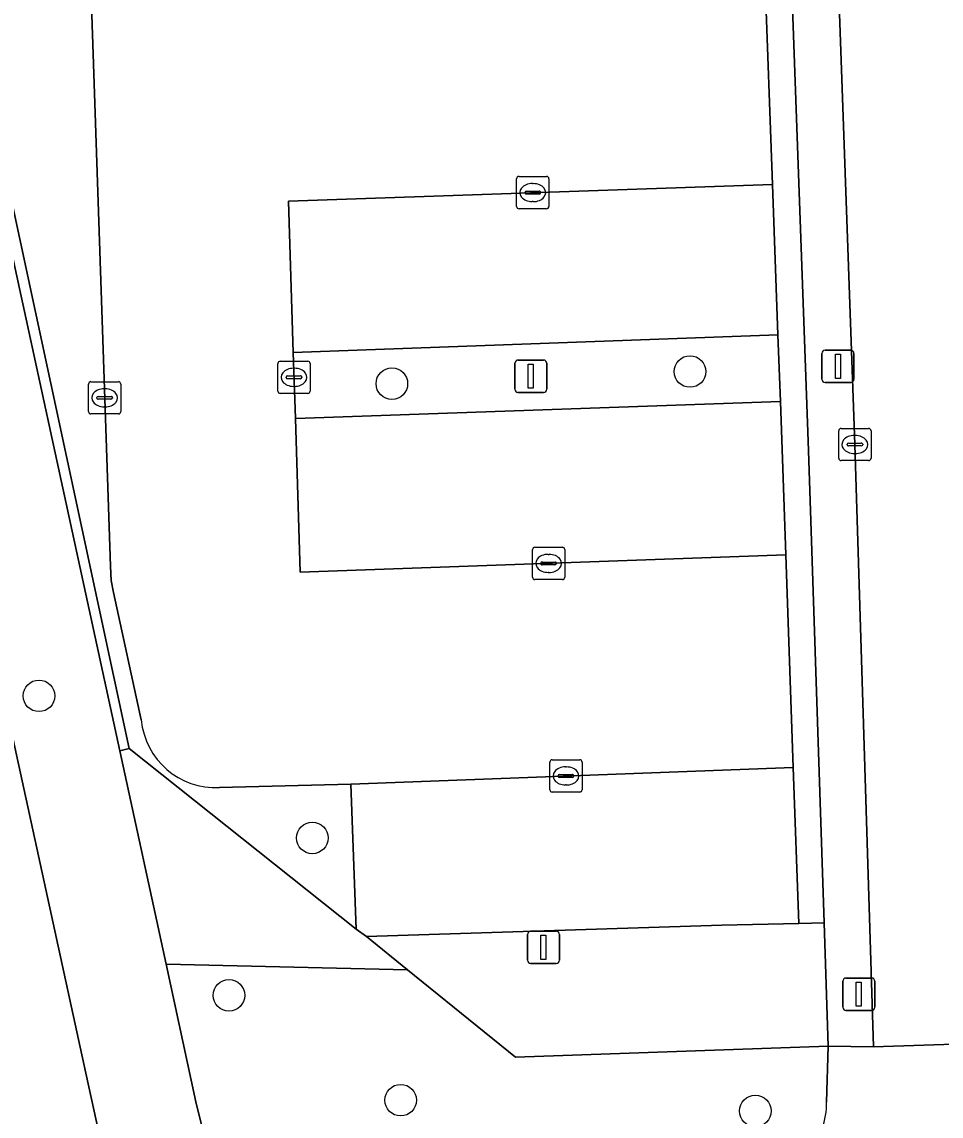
# Model space of a CAD drawing. Extents: x 160554 to 161248, y 385329 to 386506.
# Drawn here: x 160678.74 to 160707.22, y 386154.93 to 386188.82 of the extents above; entities that cross this region are included whole.
import ezdxf

# ---------------------------------------------------------------- set-up
doc = ezdxf.new("R2010")
doc.units = 0
for name, color, linetype in [('IMGEO_Boom', 7, 'Continuous'), ('IMGEO_Fietspad_gesloten', 7, 'Continuous'), ('IMGEO_Groenvoorziening', 7, 'Continuous'), ('IMGEO_Hek', 7, 'Continuous'), ('IMGEO_Kolk', 7, 'Continuous'), ('IMGEO_Lichtmast', 7, 'Continuous'), ('IMGEO_Parkeervlak_open', 7, 'Continuous'), ('IMGEO_Rijbaan_lokaal_open', 7, 'Continuous'), ('IMGEO_Voetpad_halfverhard', 7, 'Continuous'), ('IMGEO_Voetpad_open', 7, 'Continuous')]:
    doc.layers.add(name, color=color, linetype=linetype)

msp = doc.modelspace()

# ---------------------------------------------------------------- linework, layer by layer
at = {"layer": 'IMGEO_Boom'}
for centre in [(160699.44, 386177.989), (160690.205, 386177.611), (160679.276, 386167.945), (160687.743, 386163.546), (160685.157, 386158.668), (160690.48, 386155.423), (160701.463, 386155.09)]:
    msp.add_circle(centre, 0.489, dxfattribs=at)
at = {"layer": 'IMGEO_Fietspad_gesloten'}
msp.add_lwpolyline([(160641.966, 386323.62), (160643.596, 386315.414), (160643.877, 386313.806), (160645.105, 386307.819), (160648.32, 386293.399), (160656.97, 386253.702), (160657.325, 386252.075), (160665.689, 386213.767), (160666.031, 386212.183), (160672.12, 386183.978), (160672.525, 386182.104), (160677.596, 386158.614), (160678.108, 386156.246), (160678.703, 386153.321), (160679.188, 386151.516), (160679.518, 386150.026), (160681.583, 386140.477), (160682.341, 386136.704), (160684.879, 386136.929), (160684.225, 386139.98), (160681.409, 386153.159), (160681.391, 386153.241), (160680.724, 386156.257), (160647.574, 386308.43)], dxfattribs=at)
at = {"layer": 'IMGEO_Groenvoorziening'}
for points in [[(160681.198, 386222.804), (160683.381, 386224.39), (160680.218, 386228.572), (160680.16, 386230.191), (160669.925, 386229.827), (160668.443, 386229.774), (160682.065, 386166.311), (160689.096, 386160.719), (160688.938, 386165.211), (160684.87, 386165.106)], [(160682.443, 386167.205), (160681.578, 386171.141), (160681.508, 386171.52), (160681.486, 386171.962), (160680.7, 386195.146), (160679.894, 386218.632)], [(160703.721, 386157.092), (160694.032, 386156.754), (160690.69, 386159.463), (160683.212, 386159.631), (160684.136, 386155.374), (160684.409, 386154.243)], [(160703.669, 386155.362), (160703.721, 386157.092)]]:
    msp.add_lwpolyline(points, dxfattribs=at)
for points in [[(160682.065, 386166.311), (160668.443, 386229.774), (160667.987, 386229.758), (160681.777, 386166.241)], [(160683.212, 386159.631), (160690.69, 386159.463), (160689.421, 386160.492), (160689.096, 386160.719), (160682.065, 386166.311), (160681.777, 386166.241)], [(160703.721, 386157.092), (160703.593, 386160.914), (160702.806, 386160.896), (160700.426, 386160.839), (160689.421, 386160.492), (160690.69, 386159.463), (160694.032, 386156.754)]]:
    msp.add_lwpolyline(points, close=True, dxfattribs=at)
for centre, radius, start, end in [((160684.742, 386167.411), 2.308, 185.116, 273.174), ((160701.539, 386155.298), 2.131, 271.6314, 1.7277)]:
    msp.add_arc(centre, radius, start, end, dxfattribs=at)
at = {"layer": 'IMGEO_Hek'}
for points in [[(160682.065, 386166.311), (160668.443, 386229.774)], [(160682.065, 386166.311), (160689.096, 386160.719)], [(160689.421, 386160.492), (160690.69, 386159.463)], [(160690.69, 386159.463), (160694.032, 386156.754), (160703.721, 386157.092)]]:
    msp.add_lwpolyline(points, dxfattribs=at)
at = {"layer": 'IMGEO_Kolk'}
for p, q in [((160694.143, 386184.03), (160694.995, 386184.03)), ((160694.068, 386183.104), (160694.068, 386183.956)), ((160694.556, 386183.81), (160694.581, 386183.81)), ((160695.069, 386183.956), (160695.069, 386183.104)), ((160694.327, 386183.524), (160694.327, 386183.536)), ((160694.765, 386183.487), (160694.367, 386183.487)), ((160694.37, 386183.573), (160694.768, 386183.573)), ((160694.811, 386183.536), (160694.811, 386183.524)), ((160694.995, 386183.03), (160694.143, 386183.03)), ((160694.579, 386183.25), (160694.554, 386183.25)), ((160686.673, 386177.384), (160686.673, 386178.236)), ((160686.748, 386178.31), (160687.6, 386178.31)), ((160687.674, 386178.236), (160687.674, 386177.384)), ((160687.161, 386178.09), (160687.186, 386178.09)), ((160680.809, 386176.749), (160680.809, 386177.601)), ((160680.884, 386177.675), (160681.736, 386177.675)), ((160681.81, 386177.601), (160681.81, 386176.749)), ((160686.932, 386177.804), (160686.932, 386177.816)), ((160687.37, 386177.767), (160686.972, 386177.767)), ((160686.975, 386177.853), (160687.373, 386177.853)), ((160687.416, 386177.816), (160687.416, 386177.804)), ((160681.111, 386177.218), (160681.509, 386177.218)), ((160681.297, 386177.455), (160681.322, 386177.455)), ((160687.6, 386177.31), (160686.748, 386177.31)), ((160687.184, 386177.53), (160687.159, 386177.53)), ((160681.068, 386177.169), (160681.068, 386177.181)), ((160681.506, 386177.132), (160681.108, 386177.132)), ((160681.32, 386176.895), (160681.295, 386176.895)), ((160681.552, 386177.181), (160681.552, 386177.169)), ((160681.736, 386176.675), (160680.884, 386176.675)), ((160704.12, 386176.229), (160704.972, 386176.229)), ((160704.045, 386175.303), (160704.045, 386176.155)), ((160704.533, 386176.009), (160704.558, 386176.009)), ((160705.046, 386176.155), (160705.046, 386175.303)), ((160704.304, 386175.723), (160704.304, 386175.735)), ((160704.742, 386175.686), (160704.344, 386175.686)), ((160704.347, 386175.772), (160704.745, 386175.772)), ((160704.788, 386175.735), (160704.788, 386175.723)), ((160704.972, 386175.229), (160704.12, 386175.229)), ((160704.556, 386175.449), (160704.531, 386175.449)), ((160694.56, 386171.621), (160694.56, 386172.473)), ((160694.635, 386172.547), (160695.487, 386172.547)), ((160695.561, 386172.473), (160695.561, 386171.621)), ((160695.048, 386172.327), (160695.073, 386172.327)), ((160694.819, 386172.041), (160694.819, 386172.053)), ((160695.257, 386172.004), (160694.859, 386172.004)), ((160694.862, 386172.09), (160695.26, 386172.09)), ((160695.303, 386172.053), (160695.303, 386172.041)), ((160695.487, 386171.547), (160694.635, 386171.547)), ((160695.071, 386171.767), (160695.046, 386171.767)), ((160695.097, 386165.038), (160695.097, 386165.89)), ((160695.172, 386165.964), (160696.024, 386165.964)), ((160695.585, 386165.744), (160695.61, 386165.744)), ((160696.098, 386165.89), (160696.098, 386165.038)), ((160695.356, 386165.458), (160695.356, 386165.47)), ((160695.794, 386165.421), (160695.396, 386165.421)), ((160695.399, 386165.507), (160695.797, 386165.507)), ((160695.84, 386165.47), (160695.84, 386165.458)), ((160695.608, 386165.184), (160695.583, 386165.184)), ((160696.024, 386164.964), (160695.172, 386164.964))]:
    msp.add_line(p, q, dxfattribs=at)
for points in [[(160694.143, 386184.03), (160694.995, 386184.03)], [(160694.068, 386183.104), (160694.068, 386183.956)], [(160695.069, 386183.956), (160695.069, 386183.104)], [(160694.995, 386183.03), (160694.143, 386183.03)], [(160686.673, 386177.384), (160686.673, 386178.236)], [(160686.748, 386178.31), (160687.6, 386178.31)], [(160687.674, 386178.236), (160687.674, 386177.384)], [(160680.809, 386176.749), (160680.809, 386177.601)], [(160680.884, 386177.675), (160681.736, 386177.675)], [(160681.81, 386177.601), (160681.81, 386176.749)], [(160687.6, 386177.31), (160686.748, 386177.31)], [(160681.736, 386176.675), (160680.884, 386176.675)], [(160704.12, 386176.229), (160704.972, 386176.229)], [(160704.045, 386175.303), (160704.045, 386176.155)], [(160705.046, 386176.155), (160705.046, 386175.303)], [(160704.972, 386175.229), (160704.12, 386175.229)], [(160694.56, 386171.621), (160694.56, 386172.473)], [(160694.635, 386172.547), (160695.487, 386172.547)], [(160695.561, 386172.473), (160695.561, 386171.621)], [(160695.487, 386171.547), (160694.635, 386171.547)], [(160695.097, 386165.038), (160695.097, 386165.89)], [(160695.172, 386165.964), (160696.024, 386165.964)], [(160696.098, 386165.89), (160696.098, 386165.038)], [(160696.024, 386164.964), (160695.172, 386164.964)]]:
    msp.add_lwpolyline(points, dxfattribs=at)
for centre, radius, start, end in [((160694.145, 386183.954), 0.0765, 91.552, 178.448), ((160694.145, 386183.954), 0.0765, 91.552, 178.448), ((160694.993, 386183.954), 0.0765, 1.552, 88.448), ((160694.993, 386183.954), 0.0765, 1.552, 88.448), ((160694.367, 386183.533), 0.0403, 85.8775, 175.7526), ((160694.364, 386183.523), 0.0366, 178.938, 274.7102), ((160694.768, 386183.53), 0.043, 264.8664, 352.4533), ((160694.772, 386183.535), 0.0386, 1.7309, 96.639), ((160694.145, 386183.106), 0.0765, 181.552, 268.448), ((160694.145, 386183.106), 0.0765, 181.552, 268.448), ((160694.993, 386183.106), 0.0765, 271.552, 358.448), ((160694.993, 386183.106), 0.0765, 271.552, 358.448), ((160686.75, 386178.234), 0.0765, 91.552, 178.448), ((160686.75, 386178.234), 0.0765, 91.552, 178.448), ((160687.598, 386178.234), 0.0765, 1.552, 88.448), ((160687.598, 386178.234), 0.0765, 1.552, 88.448), ((160680.886, 386177.599), 0.0765, 91.552, 178.448), ((160680.886, 386177.599), 0.0765, 91.552, 178.448), ((160681.734, 386177.599), 0.0765, 1.552, 88.448), ((160681.734, 386177.599), 0.0765, 1.552, 88.448), ((160686.972, 386177.813), 0.0403, 85.8775, 175.7526), ((160686.969, 386177.803), 0.0366, 178.938, 274.7102), ((160687.373, 386177.81), 0.043, 264.8664, 352.4533), ((160687.377, 386177.815), 0.0386, 1.7309, 96.639), ((160681.108, 386177.178), 0.0403, 85.8775, 175.7526), ((160681.513, 386177.18), 0.0386, 1.7309, 96.639), ((160686.75, 386177.386), 0.0765, 181.552, 268.448), ((160686.75, 386177.386), 0.0765, 181.552, 268.448), ((160687.598, 386177.386), 0.0765, 271.552, 358.448), ((160687.598, 386177.386), 0.0765, 271.552, 358.448), ((160681.105, 386177.168), 0.0366, 178.938, 274.7102), ((160681.509, 386177.175), 0.043, 264.8664, 352.4533), ((160680.886, 386176.751), 0.0765, 181.552, 268.448), ((160680.886, 386176.751), 0.0765, 181.552, 268.448), ((160681.734, 386176.751), 0.0765, 271.552, 358.448), ((160681.734, 386176.751), 0.0765, 271.552, 358.448), ((160704.122, 386176.153), 0.0765, 91.552, 178.448), ((160704.122, 386176.153), 0.0765, 91.552, 178.448), ((160704.97, 386176.153), 0.0765, 1.552, 88.448), ((160704.97, 386176.153), 0.0765, 1.552, 88.448), ((160704.344, 386175.732), 0.0403, 85.8775, 175.7526), ((160704.341, 386175.722), 0.0366, 178.938, 274.7102), ((160704.745, 386175.729), 0.043, 264.8664, 352.4533), ((160704.749, 386175.734), 0.0386, 1.7309, 96.639), ((160704.122, 386175.305), 0.0765, 181.552, 268.448), ((160704.122, 386175.305), 0.0765, 181.552, 268.448), ((160704.97, 386175.305), 0.0765, 271.552, 358.448), ((160704.97, 386175.305), 0.0765, 271.552, 358.448), ((160694.637, 386172.471), 0.0765, 91.552, 178.448), ((160694.637, 386172.471), 0.0765, 91.552, 178.448), ((160695.485, 386172.471), 0.0765, 1.552, 88.448), ((160695.485, 386172.471), 0.0765, 1.552, 88.448), ((160694.859, 386172.05), 0.0403, 85.8775, 175.7526), ((160694.856, 386172.04), 0.0366, 178.938, 274.7102), ((160695.26, 386172.047), 0.043, 264.8664, 352.4533), ((160695.264, 386172.052), 0.0386, 1.7309, 96.639), ((160694.637, 386171.623), 0.0765, 181.552, 268.448), ((160694.637, 386171.623), 0.0765, 181.552, 268.448), ((160695.485, 386171.623), 0.0765, 271.552, 358.448), ((160695.485, 386171.623), 0.0765, 271.552, 358.448), ((160695.174, 386165.888), 0.0765, 91.552, 178.448), ((160695.174, 386165.888), 0.0765, 91.552, 178.448), ((160696.022, 386165.888), 0.0765, 1.552, 88.448), ((160696.022, 386165.888), 0.0765, 1.552, 88.448), ((160695.396, 386165.467), 0.0403, 85.8775, 175.7526), ((160695.393, 386165.457), 0.0366, 178.938, 274.7102), ((160695.797, 386165.464), 0.043, 264.8664, 352.4533), ((160695.801, 386165.469), 0.0386, 1.7309, 96.639), ((160695.174, 386165.04), 0.0765, 181.552, 268.448), ((160695.174, 386165.04), 0.0765, 181.552, 268.448), ((160696.022, 386165.04), 0.0765, 271.552, 358.448), ((160696.022, 386165.04), 0.0765, 271.552, 358.448)]:
    msp.add_arc(centre, radius, start, end, dxfattribs=at)
for centre, major_axis, ratio, start_param, end_param in [((160694.555, 386183.53), (-0.387, 0.002), 0.722429, 4.712389, 7.853982), ((160694.58, 386183.53), (-0.39, 0.002), 0.717154, 1.570796, 4.712389), ((160687.16, 386177.81), (-0.387, 0.002), 0.722429, 4.712389, 7.853982), ((160687.185, 386177.81), (-0.39, 0.002), 0.717154, 1.570796, 4.712389), ((160681.296, 386177.175), (-0.387, 0.002), 0.722429, 4.712389, 7.853982), ((160681.321, 386177.175), (-0.39, 0.002), 0.717154, 1.570796, 4.712389), ((160704.532, 386175.729), (-0.387, 0.002), 0.722429, 4.712389, 7.853982), ((160704.557, 386175.729), (-0.39, 0.002), 0.717154, 1.570796, 4.712389), ((160695.047, 386172.047), (-0.387, 0.002), 0.722429, 4.712389, 7.853982), ((160695.072, 386172.047), (-0.39, 0.002), 0.717154, 1.570796, 4.712389), ((160695.584, 386165.464), (-0.387, 0.002), 0.722429, 4.712389, 7.853982), ((160695.609, 386165.464), (-0.39, 0.002), 0.717154, 1.570796, 4.712389)]:
    msp.add_ellipse(centre, major_axis=major_axis, ratio=ratio, start_param=start_param, end_param=end_param, dxfattribs=at)
at = {"layer": 'IMGEO_Lichtmast'}
for p, q in [((160703.627, 386178.651), (160704.417, 386178.651)), ((160704.417, 386178.651), (160703.627, 386178.651)), ((160694.011, 386177.444), (160694.011, 386178.244)), ((160694.011, 386178.244), (160694.011, 386177.444)), ((160694.111, 386178.344), (160694.901, 386178.344)), ((160694.901, 386178.344), (160694.111, 386178.344)), ((160695.001, 386178.244), (160695.001, 386177.444)), ((160695.001, 386177.444), (160695.001, 386178.244)), ((160703.527, 386177.751), (160703.527, 386178.551)), ((160703.527, 386178.551), (160703.527, 386177.751)), ((160704.517, 386178.551), (160704.517, 386177.751)), ((160704.517, 386177.751), (160704.517, 386178.551)), ((160704.417, 386177.651), (160703.627, 386177.651)), ((160703.627, 386177.651), (160704.417, 386177.651)), ((160694.901, 386177.344), (160694.111, 386177.344)), ((160694.111, 386177.344), (160694.901, 386177.344)), ((160694.504, 386160.657), (160695.294, 386160.657)), ((160695.294, 386160.657), (160694.504, 386160.657)), ((160694.404, 386159.757), (160694.404, 386160.557)), ((160694.404, 386160.557), (160694.404, 386159.757)), ((160695.394, 386160.557), (160695.394, 386159.757)), ((160695.394, 386159.757), (160695.394, 386160.557)), ((160695.294, 386159.657), (160694.504, 386159.657)), ((160694.504, 386159.657), (160695.294, 386159.657)), ((160704.171, 386158.305), (160704.171, 386159.105)), ((160704.171, 386159.105), (160704.171, 386158.305)), ((160704.271, 386159.205), (160705.061, 386159.205)), ((160705.061, 386159.205), (160704.271, 386159.205)), ((160705.161, 386159.105), (160705.161, 386158.305)), ((160705.161, 386158.305), (160705.161, 386159.105)), ((160705.061, 386158.205), (160704.271, 386158.205)), ((160704.271, 386158.205), (160705.061, 386158.205))]:
    msp.add_line(p, q, dxfattribs=at)
for points in [[(160703.947, 386178.526), (160704.097, 386178.526), (160704.097, 386177.776), (160703.947, 386177.776), (160703.947, 386178.526)], [(160694.431, 386178.219), (160694.581, 386178.219), (160694.581, 386177.469), (160694.431, 386177.469), (160694.431, 386178.219)], [(160694.824, 386160.532), (160694.974, 386160.532), (160694.974, 386159.782), (160694.824, 386159.782), (160694.824, 386160.532)], [(160704.591, 386159.08), (160704.741, 386159.08), (160704.741, 386158.33), (160704.591, 386158.33), (160704.591, 386159.08)]]:
    msp.add_lwpolyline(points, dxfattribs=at)
for centre, start, end in [((160703.627, 386178.551), 90, 180), ((160703.627, 386178.551), 90, 180), ((160704.417, 386178.551), 0, 90), ((160704.417, 386178.551), 360, 90), ((160694.111, 386178.244), 90, 180), ((160694.111, 386178.244), 90, 180), ((160694.901, 386178.244), 0, 90), ((160694.901, 386178.244), 360, 90), ((160703.627, 386177.751), 180, 270), ((160703.627, 386177.751), 180, 270), ((160704.417, 386177.751), 270, 0), ((160704.417, 386177.751), 270, 0), ((160694.111, 386177.444), 180, 270), ((160694.111, 386177.444), 180, 270), ((160694.901, 386177.444), 270, 0), ((160694.901, 386177.444), 270, 0), ((160694.504, 386160.557), 90, 180), ((160694.504, 386160.557), 90, 180), ((160695.294, 386160.557), 0, 90), ((160695.294, 386160.557), 360, 90), ((160694.504, 386159.757), 180, 270), ((160694.504, 386159.757), 180, 270), ((160695.294, 386159.757), 270, 0), ((160695.294, 386159.757), 270, 0), ((160704.271, 386159.105), 90, 180), ((160704.271, 386159.105), 90, 180), ((160705.061, 386159.105), 0, 90), ((160705.061, 386159.105), 360, 90), ((160704.271, 386158.305), 180, 270), ((160704.271, 386158.305), 180, 270), ((160705.061, 386158.305), 270, 0), ((160705.061, 386158.305), 270, 0)]:
    msp.add_arc(centre, 0.1, start, end, dxfattribs=at)
at = {"layer": 'IMGEO_Parkeervlak_open'}
for points in [[(160687.151, 386178.581), (160702.164, 386179.121), (160701.996, 386183.783), (160687.001, 386183.261)], [(160702.406, 386172.315), (160702.239, 386177.063), (160687.216, 386176.53), (160687.368, 386171.778)], [(160689.421, 386160.492), (160700.426, 386160.839), (160702.806, 386160.896), (160702.637, 386165.726), (160688.938, 386165.211), (160689.096, 386160.719)]]:
    msp.add_lwpolyline(points, close=True, dxfattribs=at)
at = {"layer": 'IMGEO_Rijbaan_lokaal_open'}
for points in [[(160679.825, 386220.137), (160679.894, 386218.632), (160680.7, 386195.146), (160681.486, 386171.962), (160681.508, 386171.52), (160681.578, 386171.141), (160682.443, 386167.205)], [(160684.87, 386165.106), (160688.938, 386165.211), (160702.637, 386165.726), (160702.406, 386172.315), (160687.368, 386171.778), (160687.216, 386176.53), (160687.151, 386178.581), (160687.001, 386183.261), (160701.996, 386183.783), (160701.761, 386190.291), (160686.744, 386189.751), (160686.577, 386194.529), (160686.51, 386196.422), (160686.342, 386201.231), (160701.346, 386201.762), (160701.114, 386208.187)]]:
    msp.add_lwpolyline(points, dxfattribs=at)
msp.add_lwpolyline([(160710.167, 386214.158), (160703.194, 386213.895), (160703.856, 386195.175), (160704.546, 386175.729), (160705.123, 386157.072), (160712.284, 386157.315), (160712.186, 386159.504), (160711.598, 386175.9), (160710.864, 386195.443)], close=True, dxfattribs=at)
msp.add_arc((160684.742, 386167.411), 2.308, 185.116, 273.174, dxfattribs=at)
at = {"layer": 'IMGEO_Voetpad_halfverhard'}
for points in [[(160698.284, 386219.185), (160698.35, 386218.338), (160698.772, 386218.364), (160700.81, 386216.589), (160700.946, 386212.822), (160701.114, 386208.187), (160701.346, 386201.762), (160701.519, 386196.976), (160701.588, 386195.053), (160701.761, 386190.291), (160701.996, 386183.783), (160702.164, 386179.121), (160702.239, 386177.063), (160702.406, 386172.315), (160702.637, 386165.726), (160702.806, 386160.896), (160703.593, 386160.914), (160703.106, 386175.544), (160701.614, 386216.981), (160698.982, 386219.213)], [(160702.164, 386179.121), (160687.151, 386178.581), (160687.216, 386176.53), (160702.239, 386177.063)]]:
    msp.add_lwpolyline(points, close=True, dxfattribs=at)
at = {"layer": 'IMGEO_Voetpad_open'}
for points in [[(160647.574, 386308.43), (160680.724, 386156.257), (160681.391, 386153.241), (160684.409, 386154.243), (160684.136, 386155.374), (160683.212, 386159.631), (160681.777, 386166.241), (160667.987, 386229.758)], [(160685.731, 386217.489), (160685.832, 386214.108), (160685.913, 386212.297), (160687.354, 386212.326), (160687.174, 386217.049), (160688.89, 386218.69), (160698.284, 386219.185), (160698.982, 386219.213), (160701.614, 386216.981), (160703.106, 386175.544), (160703.593, 386160.914), (160703.721, 386157.092), (160705.123, 386157.072), (160704.546, 386175.729)], [(160704.546, 386175.729), (160703.856, 386195.175), (160703.194, 386213.895), (160702.849, 386218.195)], [(160712.362, 386155.455), (160712.284, 386157.315), (160705.123, 386157.072), (160703.721, 386157.092), (160703.669, 386155.362)]]:
    msp.add_lwpolyline(points, dxfattribs=at)
msp.add_arc((160701.539, 386155.298), 2.131, 271.6314, 1.7277, dxfattribs=at)

doc.saveas('drawing.dxf')
